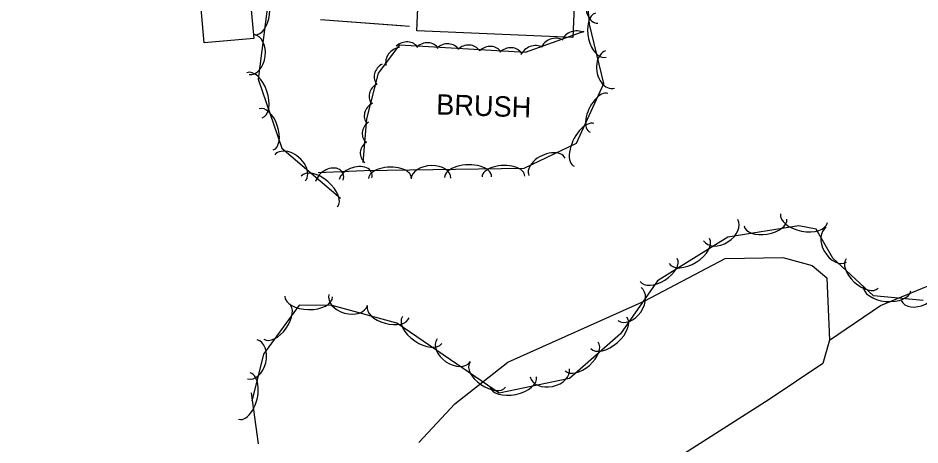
# Model space of a CAD drawing. Extents: x 978516 to 993312, y 1836504 to 1846212.
# Drawn here: x 991626 to 991848.1, y 1839704.5 to 1839809.5 of the extents above; entities that cross this region are included whole.
import ezdxf

# ---------------------------------------------------------------- set-up
doc = ezdxf.new("R2010")
doc.units = 0
for name, color, linetype in [('S_BUILDING', 7, 'Continuous'), ('S_FENCE', 7, 'Continuous'), ('S_STREAM', 7, 'Continuous'), ('S_TREE', 7, 'Continuous'), ('S_TREE_ANNOT', 7, 'Continuous')]:
    doc.layers.add(name, color=color, linetype=linetype)

msp = doc.modelspace()

# ---------------------------------------------------------------- linework, layer by layer
at = {"layer": 'S_BUILDING'}
for points in [[(991765.27, 1839866.09), (991762.59, 1839804.77), (991724.21, 1839806.44), (991725.59, 1839838.11), (991722.65, 1839838.24), (991723.49, 1839857.47), (991726.59, 1839857.33), (991727.04, 1839867.76)], [(991682.62, 1839820.46), (991684.04, 1839804.51), (991671.83, 1839803.43), (991670.42, 1839819.38)]]:
    msp.add_lwpolyline(points, close=True, dxfattribs=at)
at = {"layer": 'S_FENCE'}
for points in [[(991700.48, 1839809.17), (991720.43, 1839807.7)], [(991700.48, 1839809.17), (991722.42, 1839807.55)]]:
    msp.add_lwpolyline(points, dxfattribs=at)
at = {"layer": 'S_STREAM'}
for points in [[(991825.79, 1839730.34), (991838.38, 1839738.86), (991864.2, 1839749.48), (991876.61, 1839757.44), (991882.47, 1839762.08), (991887.34, 1839768.38), (991899.38, 1839784.67), (991919.17, 1839803.6), (991951.55, 1839829.45), (991973.74, 1839846.3), (992018.2, 1839869.79), (992052.7, 1839896.4)], [(991724.71, 1839705.13), (991733.59, 1839714.68), (991746.61, 1839724.88), (991780.35, 1839739.95), (991800.13, 1839750.38), (991814.31, 1839750.67), (991821.53, 1839748.67), (991825.19, 1839745.68), (991825.79, 1839730.34), (991824.19, 1839724.54), (991810.95, 1839715.72), (991789.18, 1839701.83), (991788.69, 1839701.48)]]:
    msp.add_lwpolyline(points, dxfattribs=at)
at = {"layer": 'S_TREE'}
for points in [[(991699.89, 1839771.55), (991711.25, 1839772.07), (991750.67, 1839772.62), (991763.5, 1839778.8), (991770.22, 1839793.42), (991766.75, 1839808.01), (991765.45, 1839823.81), (991766.16, 1839857.27), (991783.59, 1839862.34), (991803.7, 1839866.12), (991814.09, 1839880.41), (991819.49, 1839891.41), (991831.12, 1839903.99), (991843.13, 1839912.45), (991856.05, 1839921.42), (991860.13, 1839926.57)], [(991584.41, 1839858.28), (991600.43, 1839854.02), (991617.06, 1839853.45), (991629.06, 1839858.22), (991640.11, 1839863.75), (991653.4, 1839861.52), (991663.86, 1839852.15), (991675.14, 1839839.75), (991685.86, 1839829.88), (991687.33, 1839811.83), (991685.13, 1839794.49), (991690.95, 1839777.53), (991705.38, 1839765.26)], [(991711.03, 1839774.04), (991711.92, 1839784.75), (991714.8, 1839795.95), (991720, 1839802.95), (991750.94, 1839801.19), (991765.41, 1839806.35)], [(991848.9, 1839740.03), (991836.66, 1839741.25), (991826.65, 1839750.48), (991822.56, 1839757.58), (991818.3, 1839758.4), (991800.78, 1839755.65), (991783.46, 1839744.87), (991774.35, 1839731.83), (991761.77, 1839720.84), (991744.46, 1839717.23), (991734.07, 1839724.39), (991719.3, 1839734.45), (991703.36, 1839738.85), (991695.2, 1839738.95), (991686.47, 1839726.85), (991683.61, 1839715.26)], [(991683.45, 1839717.36), (991685.12, 1839704.78)]]:
    msp.add_lwpolyline(points, dxfattribs=at)
for centre, major_axis, ratio, start_param, end_param in [((991768.34, 1839813.46), (0.26, -5.16), 0.537053, 3.19996, 6.341553), ((991685.06, 1839810.75), (0.67, 5.3), 0.540699, 3.141593, 6.283185), ((991769.5, 1839805.37), (1.11, -5.46), 0.564164, 3.20035, 6.341942), ((991763.29, 1839803.12), (-3.44, -1.2), 0.885354, 3.833438, 5.606639), ((991683.5, 1839800.56), (0.62, 4.92), 0.685311, 3.141593, 6.283185), ((991758.16, 1839801.3), (-3.44, -1.2), 0.885354, 3.833438, 5.606639), ((991720.02, 1839798.95), (-2.84, -2.29), 0.894494, 4.106435, 5.879636), ((991721.37, 1839800.36), (-3.03, -2.02), 0.869904, 3.114234, 4.887435), ((991726.38, 1839800.14), (-3.03, -2.02), 0.869904, 3.114234, 4.887435), ((991731.4, 1839799.89), (-3.03, -2.02), 0.869904, 3.114234, 4.887435), ((991736.54, 1839799.59), (-3.03, -2.02), 0.869904, 3.114234, 4.887435), ((991741.87, 1839799.26), (-3.03, -2.02), 0.869904, 3.114234, 4.887435), ((991746.9, 1839798.91), (-3.03, -2.02), 0.869904, 3.114234, 4.887435), ((991753.17, 1839799.49), (-3.44, -1.2), 0.885354, 3.833438, 5.606639), ((991771.78, 1839796.9), (0.77, -4.65), 0.701063, 3.239884, 6.381477), ((991717.23, 1839795.46), (-3.23, -1.68), 0.870248, 4.734558, 6.507758), ((991684.24, 1839790.55), (-1.9, 5.55), 0.550079, 3.141593, 6.283185), ((991715.98, 1839790.6), (-3.23, -1.68), 0.870248, 4.734558, 6.507758), ((991769.04, 1839786.25), (-2.33, -4.72), 0.496551, 3.197619, 6.339212), ((991687.12, 1839782.16), (-1.73, 5.06), 0.540699, 3.141593, 6.283185), ((991714.8, 1839785.86), (-3.23, -1.68), 0.870248, 4.734558, 6.507758), ((991714.29, 1839781.5), (-3.2, -1.74), 0.87283, 4.877198, 6.650399), ((991765.39, 1839778.33), (-2.57, -5.18), 0.50511, 3.199248, 6.340841), ((991713.82, 1839776.68), (-3.2, -1.74), 0.87283, 4.877198, 6.650399), ((991692.97, 1839772.68), (-3.77, 3.21), 0.685416, 3.141535, 6.283128), ((991756.26, 1839772.95), (-4.46, -2.15), 0.611845, 3.140573, 6.282166), ((991727.67, 1839770.07), (-4.88, -0.31), 0.648554, 3.06562, 6.207212), ((991736.8, 1839770.44), (-5.78, -0.23), 0.521426, 3.0931, 6.234693), ((991745.52, 1839770.57), (-5.26, -0.2), 0.512574, 3.094519, 6.236112), ((991700.19, 1839766.88), (-4.47, 3.8), 0.550165, 3.141558, 6.28315), ((991702.69, 1839769.5), (-3.12, -2.19), 0.726917, 2.421953, 5.563546), ((991709.1, 1839770.03), (-3.99, -1.41), 0.662104, 2.711298, 5.852891), ((991717.55, 1839770.17), (-5.26, -0.2), 0.512574, 3.094519, 6.236112), ((991799.02, 1839757.36), (4.21, 2.62), 0.684994, 3.141593, 6.283185), ((991810.04, 1839759.25), (5.28, 0.83), 0.540458, 3.141593, 6.283185), ((991819.53, 1839760.32), (5.76, -1.1), 0.5499, 3.141593, 6.283185), ((991827.5, 1839753.78), (2.47, -4.29), 0.685306, 3.141593, 6.283185), ((991791.29, 1839752.24), (4.98, 3.1), 0.549826, 3.141593, 6.283185), ((991783.76, 1839747.56), (4.54, 2.83), 0.540449, 3.141593, 6.283185), ((991833.88, 1839746.71), (3.93, -3.62), 0.540656, 3.141593, 6.283185), ((991847.93, 1839742.21), (4.46, 2.17), 0.684987, 3.141593, 6.283185), ((991776.57, 1839739.17), (2.84, 4.06), 0.685078, 3.141593, 6.283185), ((991839.98, 1839743.05), (5.84, -0.58), 0.549879, 3.141593, 6.283185), ((991697.58, 1839741.04), (5.87, -0.07), 0.549861, 3.141593, 6.283185), ((991707.32, 1839740.23), (4.76, -1.31), 0.687287, 3.13909, 6.280682), ((991689.67, 1839734.91), (3.13, 4.34), 0.540512, 3.141593, 6.283185), ((991717.15, 1839737.24), (5.14, -1.41), 0.542259, 3.140117, 6.281709), ((991725.49, 1839732.8), (4.85, -3.3), 0.550003, 3.141593, 6.283185), ((991771.47, 1839732.13), (4.42, 3.86), 0.549845, 3.141593, 6.283185), ((991683.7, 1839725.58), (1.19, 4.81), 0.685201, 3.141702, 6.283294), ((991733.28, 1839727.81), (4.1, -2.79), 0.685216, 3.141593, 6.283185), ((991764.79, 1839726.29), (4.03, 3.52), 0.540468, 3.141593, 6.283185), ((991741.64, 1839721.75), (4.4, -3.03), 0.540626, 3.141593, 6.283185), ((991681.74, 1839716.53), (1.41, 5.7), 0.549992, 3.141659, 6.283252), ((991756.93, 1839722.26), (4.85, 1.01), 0.684999, 3.141593, 6.283185), ((991747.92, 1839720.12), (5.74, 1.2), 0.549829, 3.141593, 6.283185)]:
    msp.add_ellipse(centre, major_axis=major_axis, ratio=ratio, start_param=start_param, end_param=end_param, dxfattribs=at)

# ---------------------------------------------------------------- texts
at = {"layer": 'S_TREE_ANNOT'}
msp.add_text('BRUSH', height=5, rotation=358.0701, dxfattribs=at).set_placement((991728.91, 1839785.85))

doc.saveas('drawing.dxf')
